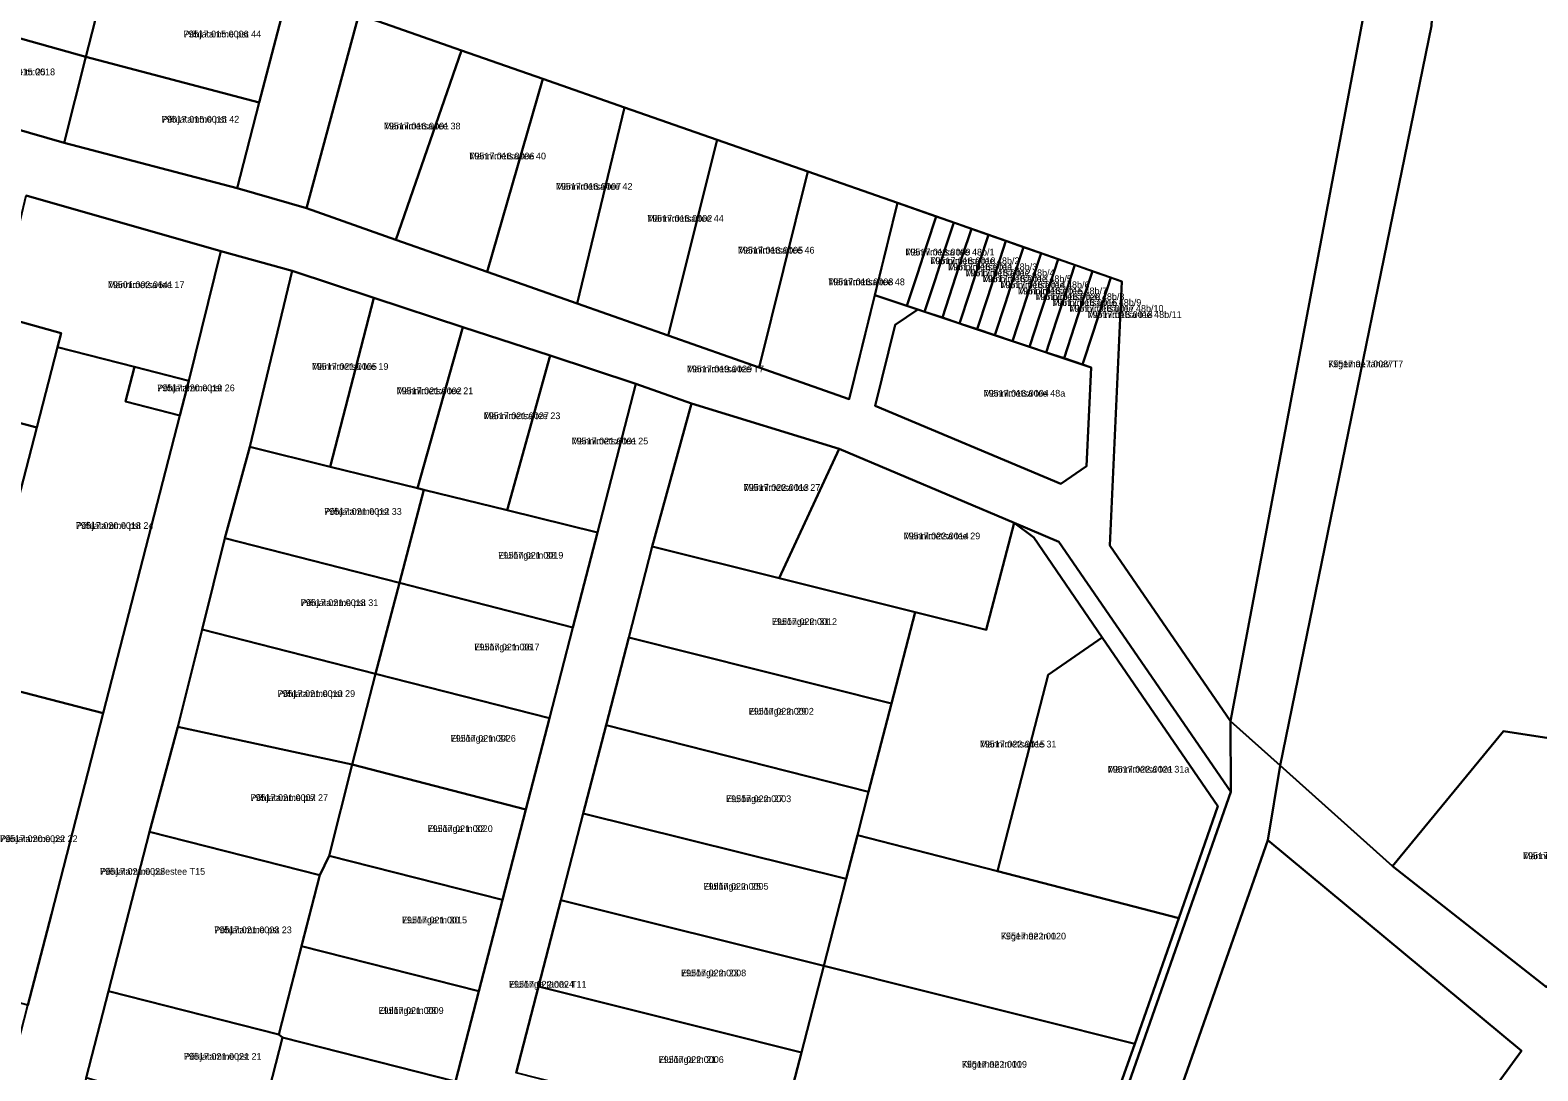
# Model space of a CAD drawing. Extents: x 643847 to 663718, y 6468443 to 6482775.
# Drawn here: x 662578.6 to 662914.3, y 6470953.9 to 6471185.7 of the extents above; entities that cross this region are included whole.
import ezdxf

# ---------------------------------------------------------------- set-up
doc = ezdxf.new("R2010")
doc.units = 0
for name, color, linetype in [('L_AADRESS', 7, 'Continuous'), ('PIIR', 7, 'Continuous'), ('TUNNUS', 7, 'Continuous')]:
    doc.layers.add(name, color=color, linetype=linetype)

msp = doc.modelspace()

# ---------------------------------------------------------------- linework, layer by layer
at = {"layer": 'PIIR'}
for points in [[(662685.5, 6471332.34), (662651.77, 6471189.13), (662640.1, 6471145.99), (662624.67, 6471150.46), (662629.59, 6471169.53), (662634.44, 6471188.3), (662639.12, 6471206.82), (662643.97, 6471225.65), (662648.76, 6471244.91), (662653.4, 6471262.83), (662658.41, 6471282.04), (662661.83, 6471295.66), (662675.17, 6471347.34), (662675.51, 6471348.74), (662680.34, 6471347.58), (662769.1, 6471504.29), (662799.23, 6471530.83), (662811.58, 6471525.71), (662778.54, 6471496.61)], [(662818.99, 6471070.9), (662821.72, 6471129.7), (662771.69, 6471147.19), (662751.75, 6471154.16), (662731.59, 6471161.21), (662710.95, 6471168.42), (662692.71, 6471174.8), (662674.6, 6471181.14), (662651.77, 6471189.13), (662685.5, 6471332.34), (662778.54, 6471496.61), (662811.58, 6471525.71), (662838.99, 6471487.53), (662880.78, 6471286.47), (662875.36, 6471188.11), (662845.88, 6471031.74)], [(662890.66, 6471186.61), (662856.92, 6471021.86), (662845.88, 6471031.74), (662875.36, 6471188.11), (662880.78, 6471286.47), (662838.99, 6471487.53), (662857.41, 6471467.13), (662896.25, 6471287.97)], [(662595.81, 6471198.58), (662590.99, 6471179.7), (662551.98, 6471190.66), (662557.49, 6471209.36)], [(662629.59, 6471169.53), (662590.99, 6471179.7), (662595.81, 6471198.58), (662634.44, 6471188.3)], [(662551.98, 6471190.66), (662590.99, 6471179.7), (662586.13, 6471160.61), (662548.51, 6471171.45)], [(662640.1, 6471145.99), (662651.77, 6471189.13), (662674.6, 6471181.14), (662660.04, 6471138.99)], [(662624.67, 6471150.46), (662586.13, 6471160.61), (662590.99, 6471179.7), (662629.59, 6471169.53)], [(662660.04, 6471138.99), (662674.6, 6471181.14), (662692.71, 6471174.8), (662680.34, 6471131.85)], [(662680.34, 6471131.85), (662692.71, 6471174.8), (662710.95, 6471168.42), (662700.35, 6471124.81)], [(662700.35, 6471124.81), (662710.95, 6471168.42), (662731.59, 6471161.21), (662720.63, 6471117.68)], [(662720.63, 6471117.68), (662731.59, 6471161.21), (662751.75, 6471154.16), (662740.91, 6471110.55)], [(662740.91, 6471110.55), (662751.75, 6471154.16), (662771.69, 6471147.19), (662760.97, 6471103.5)], [(662571.28, 6471122.14), (662577.65, 6471148.86), (662621.05, 6471136.45), (662613.89, 6471107.55), (662601.79, 6471110.68), (662584.65, 6471115.09), (662585.45, 6471118.21)], [(662780.31, 6471144.17), (662778.25, 6471137.85), (662776.07, 6471131.16), (662773.82, 6471124.28), (662766.66, 6471126.67), (662771.69, 6471147.19)], [(662784.25, 6471142.79), (662782.2, 6471136.56), (662780.02, 6471129.86), (662777.77, 6471122.95), (662776.22, 6471123.48), (662773.82, 6471124.28), (662776.07, 6471131.16), (662778.25, 6471137.85), (662780.31, 6471144.17)], [(662788.18, 6471141.42), (662786.16, 6471135.26), (662783.98, 6471128.57), (662781.72, 6471121.64), (662777.77, 6471122.95), (662780.02, 6471129.86), (662782.2, 6471136.56), (662784.25, 6471142.79)], [(662791.99, 6471140.09), (662790, 6471134), (662787.82, 6471127.32), (662785.55, 6471120.35), (662781.72, 6471121.64), (662783.98, 6471128.57), (662786.16, 6471135.26), (662788.18, 6471141.42)], [(662795.88, 6471138.73), (662793.92, 6471132.73), (662791.74, 6471126.04), (662789.46, 6471119.04), (662785.55, 6471120.35), (662787.82, 6471127.32), (662790, 6471134), (662791.99, 6471140.09)], [(662799.81, 6471137.35), (662797.89, 6471131.43), (662795.7, 6471124.74), (662793.41, 6471117.72), (662789.46, 6471119.04), (662791.74, 6471126.04), (662793.92, 6471132.73), (662795.88, 6471138.73)], [(662575.3, 6470890.56), (662567.61, 6470860.48), (662551.34, 6470864.68), (662563.73, 6470912.81), (662578.08, 6470968.51), (662583.29, 6470988.76), (662594.83, 6471033.56), (662611.89, 6471099.81), (662613.89, 6471107.55), (662621.05, 6471136.45), (662636.91, 6471132.03), (662627.47, 6471092.82), (662621.9, 6471072.53), (662616.87, 6471052.16), (662611.48, 6471030.52), (662605.15, 6471007.09), (662596.01, 6470971.61), (662591.07, 6470952.27), (662585.91, 6470932.05), (662580.7, 6470911.71)], [(662803.7, 6471136), (662801.81, 6471130.16), (662799.62, 6471123.47), (662797.33, 6471116.41), (662793.41, 6471117.72), (662795.7, 6471124.74), (662797.89, 6471131.43), (662799.81, 6471137.35)], [(662803.7, 6471136), (662807.5, 6471134.67), (662805.63, 6471128.91), (662803.44, 6471122.22), (662801.14, 6471115.14), (662797.33, 6471116.41), (662799.62, 6471123.47), (662801.81, 6471130.16)], [(662811.2, 6471133.37), (662809.35, 6471127.7), (662807.17, 6471121.01), (662804.85, 6471113.9), (662801.14, 6471115.14), (662803.44, 6471122.22), (662805.63, 6471128.91), (662807.5, 6471134.67)], [(662539.01, 6471131.37), (662571.28, 6471122.14), (662585.45, 6471118.21), (662584.65, 6471115.09), (662580.03, 6471097.18), (662533.43, 6471109.52)], [(662655.1, 6471126.05), (662645.39, 6471088.41), (662627.47, 6471092.82), (662636.91, 6471132.03)], [(662815.15, 6471131.99), (662813.33, 6471126.4), (662811.14, 6471119.7), (662808.82, 6471112.57), (662804.85, 6471113.9), (662807.17, 6471121.01), (662809.35, 6471127.7), (662811.2, 6471133.37)], [(662819.27, 6471130.56), (662817.47, 6471125.06), (662815.29, 6471118.37), (662812.95, 6471111.19), (662808.82, 6471112.57), (662811.14, 6471119.7), (662813.33, 6471126.4), (662815.15, 6471131.99)], [(662674.96, 6471119.54), (662664.82, 6471083.64), (662645.39, 6471088.41), (662655.1, 6471126.05)], [(662766.78, 6471102.01), (662771.19, 6471120), (662776.22, 6471123.48), (662814.83, 6471110.56), (662813.8, 6471088.56), (662808.07, 6471084.59)], [(662674.96, 6471119.54), (662694.34, 6471113.18), (662684.82, 6471078.72), (662666.22, 6471083.29), (662664.82, 6471083.64)], [(662611.89, 6471099.81), (662594.83, 6471033.56), (662565.58, 6471041.09), (662569.14, 6471054.87), (662574.69, 6471076.42), (662580.03, 6471097.18), (662584.65, 6471115.09), (662601.79, 6471110.68), (662599.79, 6471102.93)], [(662713.48, 6471106.89), (662704.92, 6471073.77), (662684.82, 6471078.72), (662694.34, 6471113.18)], [(662533.43, 6471109.52), (662580.03, 6471097.18), (662574.69, 6471076.42), (662528.08, 6471088.54)], [(662613.89, 6471107.55), (662611.89, 6471099.81), (662599.79, 6471102.93), (662601.79, 6471110.68)], [(662758.74, 6471092.39), (662745.4, 6471063.58), (662717.12, 6471070.62), (662725.86, 6471102.53)], [(662627.47, 6471092.82), (662645.39, 6471088.41), (662664.82, 6471083.64), (662666.22, 6471083.29), (662660.81, 6471062.59), (662621.9, 6471072.53)], [(662797.73, 6471075.93), (662791.45, 6471052.12), (662775.64, 6471056.05), (662745.4, 6471063.58), (662758.74, 6471092.39)], [(662699.43, 6471052.59), (662660.81, 6471062.59), (662666.22, 6471083.29), (662684.82, 6471078.72), (662704.92, 6471073.77)], [(662845.94, 6471016.03), (662812.98, 6470921.84), (662734.66, 6470817.44), (662731.21, 6470818.33), (662773.37, 6470874.54), (662797.23, 6470906.36), (662813.32, 6470927.8), (662814.64, 6470931.88), (662824.55, 6470959.88), (662834.36, 6470987.9), (662843.09, 6471012.84), (662817.32, 6471050.36), (662802.05, 6471072.63), (662797.73, 6471075.93), (662807.68, 6471071.73)], [(662797.73, 6471075.93), (662802.05, 6471072.63), (662817.32, 6471050.36), (662805.29, 6471042.1), (662793.98, 6470998.31), (662762.8, 6471006.37), (662765.3, 6471016.03), (662770.39, 6471035.72), (662775.64, 6471056.05), (662791.44, 6471052.12)], [(662621.9, 6471072.53), (662660.81, 6471062.59), (662655.49, 6471042.27), (662616.87, 6471052.16)], [(662717.12, 6471070.62), (662745.4, 6471063.58), (662775.64, 6471056.05), (662770.39, 6471035.72), (662711.88, 6471050.39)], [(662694.22, 6471032.43), (662655.49, 6471042.27), (662660.81, 6471062.59), (662699.43, 6471052.59)], [(662616.87, 6471052.16), (662655.49, 6471042.27), (662650.28, 6471022.12), (662611.48, 6471030.52)], [(662711.88, 6471050.39), (662770.39, 6471035.72), (662765.3, 6471016.03), (662706.82, 6471030.83)], [(662817.32, 6471050.36), (662843.09, 6471012.84), (662834.36, 6470987.9), (662793.98, 6470998.31), (662805.29, 6471042.1)], [(662594.82, 6471033.56), (662583.29, 6470988.76), (662578.08, 6470968.51), (662548.88, 6470976.2), (662552.6, 6470990.66), (662554.05, 6470996.29), (662558.13, 6471012.15), (662563.52, 6471033.08), (662565.58, 6471041.09)], [(662688.95, 6471012.08), (662650.28, 6471022.12), (662655.49, 6471042.27), (662694.22, 6471032.43)], [(662611.48, 6471030.52), (662650.28, 6471022.12), (662645.19, 6471001.77), (662643.09, 6470997.42), (662605.15, 6471007.09)], [(662706.82, 6471030.83), (662765.3, 6471016.03), (662762.81, 6471006.37), (662760.29, 6470996.6), (662701.73, 6471011.15)], [(662790.2, 6470875.32), (662744.68, 6470814.63), (662734.66, 6470817.44), (662812.98, 6470921.84), (662845.94, 6471016.03), (662845.88, 6471031.74), (662856.92, 6471021.86), (662854.21, 6471005.27), (662831.2, 6470939.55), (662829.74, 6470935.36), (662823.7, 6470918.08), (662801.58, 6470885.52)], [(662881.97, 6470999.42), (662906.67, 6471029.55), (662954.85, 6471022.1), (662944.47, 6471008.43), (662936.3, 6470997.74), (662916.24, 6470972.46)], [(662683.75, 6470991.98), (662645.19, 6471001.77), (662650.28, 6471022.12), (662688.95, 6471012.08)], [(662701.73, 6471011.15), (662760.29, 6470996.6), (662755.29, 6470977.26), (662696.74, 6470991.85)], [(662605.15, 6471007.09), (662643.09, 6470997.42), (662633.95, 6470961.93), (662596.01, 6470971.61)], [(662834.36, 6470987.9), (662824.55, 6470959.88), (662755.29, 6470977.26), (662760.29, 6470996.6), (662762.8, 6471006.37), (662793.98, 6470998.31)], [(662854.21, 6471005.27), (662910.69, 6470958.33), (662875.29, 6470909.72), (662831.2, 6470939.55)], [(662678.49, 6470971.63), (662639.02, 6470981.61), (662643.09, 6470997.42), (662645.19, 6471001.77), (662683.75, 6470991.98)], [(662696.74, 6470991.85), (662755.29, 6470977.26), (662750.31, 6470957.97), (662691.77, 6470972.68)], [(662673.27, 6470951.47), (662634.79, 6470961.3), (662633.95, 6470961.93), (662639.02, 6470981.61), (662678.49, 6470971.63)], [(662824.55, 6470959.88), (662814.64, 6470931.88), (662748.02, 6470949.1), (662750.31, 6470957.97), (662755.29, 6470977.26)], [(662596.01, 6470971.61), (662633.95, 6470961.93), (662634.79, 6470961.3), (662629.59, 6470941.03), (662591.07, 6470952.27)], [(662691.77, 6470972.68), (662750.31, 6470957.97), (662745.3, 6470938.56), (662686.78, 6470953.38)], [(662668.04, 6470931.24), (662629.59, 6470941.03), (662634.79, 6470961.3), (662673.27, 6470951.47)]]:
    msp.add_lwpolyline(points, close=True, dxfattribs=at)
for points in [[(662954.85, 6471022.1), (662906.67, 6471029.55), (662881.97, 6470999.42), (662856.92, 6471021.86), (662890.66, 6471186.61), (662896.25, 6471287.97), (662857.41, 6471467.13), (662900.41, 6471434.95), (663007.84, 6471338.43)], [(662548.51, 6471171.45), (662586.13, 6471160.61), (662624.67, 6471150.46), (662640.1, 6471145.99), (662660.04, 6471138.99), (662680.34, 6471131.85), (662700.35, 6471124.81), (662720.63, 6471117.68), (662740.91, 6471110.55), (662760.97, 6471103.5), (662766.66, 6471126.67), (662773.82, 6471124.28), (662776.22, 6471123.48), (662771.19, 6471120), (662766.78, 6471102.01), (662808.07, 6471084.59), (662813.8, 6471088.56), (662814.83, 6471110.56), (662812.95, 6471111.19), (662815.29, 6471118.37), (662817.47, 6471125.06), (662819.27, 6471130.56), (662821.72, 6471129.7), (662818.99, 6471070.9), (662845.88, 6471031.74), (662845.94, 6471016.03), (662807.68, 6471071.73), (662797.73, 6471075.93), (662758.74, 6471092.39), (662725.86, 6471102.53), (662713.48, 6471106.89), (662694.34, 6471113.18), (662674.96, 6471119.54), (662655.1, 6471126.05), (662636.91, 6471132.03), (662621.05, 6471136.45), (662577.65, 6471148.86)], [(662673.27, 6470951.47), (662678.49, 6470971.63), (662683.75, 6470991.98), (662688.95, 6471012.08), (662694.22, 6471032.43), (662699.43, 6471052.59), (662704.92, 6471073.77), (662713.48, 6471106.89), (662725.86, 6471102.53), (662717.12, 6471070.62), (662711.88, 6471050.39), (662706.82, 6471030.83), (662701.73, 6471011.15), (662696.74, 6470991.85), (662691.77, 6470972.68), (662686.78, 6470953.38)], [(662927.56, 6470863.3), (662893.97, 6470890.22), (662890.4, 6470893.08), (662872.6, 6470906.04), (662875.29, 6470909.72), (662910.69, 6470958.33), (662854.21, 6471005.27), (662856.92, 6471021.86), (662881.97, 6470999.42), (662916.24, 6470972.46)]]:
    msp.add_lwpolyline(points, dxfattribs=at)

# ---------------------------------------------------------------- texts
at = {"layer": 'L_AADRESS'}
for s, p in [('Põhjatamme pst 44', (662612.72, 6471184.05)), ('Arukase tn 25', (662569.61, 6471175.63)), ('Põhjatamme pst 42', (662607.85, 6471165.08)), ('Männimetsa tee 38', (662657.35, 6471163.56)), ('Männimetsa tee 40', (662676.38, 6471156.88)), ('Männimetsa tee 42', (662695.65, 6471150.12)), ('Männimetsa tee 44', (662715.97, 6471142.99)), ('Männimetsa tee 46', (662736.19, 6471135.91)), ('Männimetsa tee 48b/1', (662773.48, 6471135.48)), ('Männimetsa tee 48b/2', (662779.04, 6471133.55)), ('Männimetsa tee 48b/3', (662782.98, 6471132.2)), ('Männimetsa tee 48b/4', (662786.86, 6471130.87)), ('Männimetsa tee 17', (662595.87, 6471128.21)), ('Männimetsa tee 48', (662756.3, 6471128.86)), ('Männimetsa tee 48b/5', (662790.71, 6471129.54)), ('Männimetsa tee 48b/6', (662794.64, 6471128.2)), ('Männimetsa tee 48b/7', (662798.55, 6471126.83)), ('Männimetsa tee 48b/8', (662802.41, 6471125.55)), ('Männimetsa tee 48b/9', (662806.17, 6471124.26)), ('Männimetsa tee 48b/10', (662810, 6471122.94)), ('Männimetsa tee 48b/11', (662814.05, 6471121.57)), ('Männimetsa tee 19', (662641.29, 6471110.01)), ('Kiigemäe tänav T7', (662867.62, 6471110.58)), ('Männimetsa tee T7', (662724.82, 6471109.46)), ('Põhjatamme pst 26', (662606.84, 6471105.24)), ('Männimetsa tee 21', (662660.18, 6471104.58)), ('Männimetsa tee 48a', (662790.9, 6471104.04)), ('Männimetsa tee 23', (662679.58, 6471099.02)), ('Männimetsa tee 25', (662699.15, 6471093.4)), ('Männimetsa tee 27', (662737.47, 6471083.05)), ('Põhjatamme pst 33', (662644.04, 6471077.71)), ('Põhjatamme pst 24', (662588.73, 6471074.58)), ('Männimetsa tee 29', (662773.09, 6471072.26)), ('Elulõnga tn 38', (662682.81, 6471067.94)), ('Põhjatamme pst 31', (662638.81, 6471057.4)), ('Elulõnga tn 31', (662743.75, 6471053.17)), ('Elulõnga tn 36', (662677.49, 6471047.51)), ('Põhjatamme pst 29', (662633.65, 6471037.14)), ('Elulõnga tn 29', (662738.59, 6471033.21)), ('Elulõnga tn 34', (662672.22, 6471027.17)), ('Männimetsa tee 31', (662790.06, 6471025.89)), ('Männimetsa tee 31a', (662818.54, 6471020.29)), ('Põhjatamme pst 27', (662627.63, 6471013.97)), ('Elulõnga tn 27', (662733.55, 6471013.71)), ('Elulõnga tn 32', (662667.08, 6471007.05)), ('Põhjatamme pst 22', (662571.85, 6471004.81)), ('Männimetsa tee 50', (662911.03, 6471001.01)), ('Põhjatamme puiestee T15', (662594.12, 6470997.53)), ('Elulõnga tn 25', (662728.51, 6470994.21)), ('Elulõnga tn 30', (662661.36, 6470986.7)), ('Põhjatamme pst 23', (662619.55, 6470984.51)), ('Kiigemäe tn 12', (662794.75, 6470983.12)), ('Elulõnga tänav T11', (662685.19, 6470972.39)), ('Elulõnga tn 23', (662723.52, 6470974.91)), ('Elulõnga tn 28', (662656.15, 6470966.54)), ('Põhjatamme pst 21', (662612.81, 6470956.32)), ('Elulõnga tn 21', (662718.53, 6470955.62)), ('Kiigemäe tn 10', (662786.05, 6470954.57))]:
    msp.add_text(s, height=1.5, dxfattribs=at).set_placement(p)
at = {"layer": 'TUNNUS'}
for s, p in [('79517:015:0006', (662612.72, 6471184.05)), ('79517:015:0018', (662569.61, 6471175.63)), ('79517:015:0015', (662607.85, 6471165.08)), ('79517:016:0001', (662657.35, 6471163.56)), ('79517:016:0006', (662676.38, 6471156.88)), ('79517:016:0007', (662695.65, 6471150.12)), ('79517:016:0002', (662715.97, 6471142.99)), ('79517:016:0005', (662736.19, 6471135.91)), ('79517:016:0009', (662773.48, 6471135.48)), ('79517:016:0010', (662779.04, 6471133.55)), ('79517:016:0011', (662782.98, 6471132.2)), ('79517:016:0012', (662786.86, 6471130.87)), ('79501:002:0641', (662595.87, 6471128.21)), ('79517:016:0008', (662756.3, 6471128.86)), ('79517:016:0013', (662790.71, 6471129.54)), ('79517:016:0014', (662794.64, 6471128.2)), ('79517:016:0015', (662798.55, 6471126.83)), ('79517:016:0020', (662802.41, 6471125.55)), ('79517:016:0016', (662806.17, 6471124.26)), ('79517:016:0017', (662810, 6471122.94)), ('79517:016:0018', (662814.05, 6471121.57)), ('79517:021:0005', (662641.29, 6471110.01)), ('79517:017:0037', (662867.62, 6471110.58)), ('79517:019:0029', (662724.82, 6471109.46)), ('79517:020:0019', (662606.84, 6471105.24)), ('79517:021:0002', (662660.18, 6471104.58)), ('79517:016:0004', (662790.9, 6471104.04)), ('79517:021:0027', (662679.58, 6471099.02)), ('79517:021:0001', (662699.15, 6471093.4)), ('79517:022:0013', (662737.47, 6471083.05)), ('79517:021:0012', (662644.04, 6471077.71)), ('79517:020:0018', (662588.73, 6471074.58)), ('79517:022:0014', (662773.09, 6471072.26)), ('79517:021:0019', (662682.81, 6471067.94)), ('79517:021:0018', (662638.81, 6471057.4)), ('79517:022:0012', (662743.75, 6471053.17)), ('79517:021:0017', (662677.49, 6471047.51)), ('79517:021:0010', (662633.65, 6471037.14)), ('79517:022:0002', (662738.59, 6471033.21)), ('79517:021:0026', (662672.22, 6471027.17)), ('79517:022:0015', (662790.06, 6471025.89)), ('79517:022:0021', (662818.54, 6471020.29)), ('79517:021:0007', (662627.63, 6471013.97)), ('79517:022:0003', (662733.55, 6471013.71)), ('79517:021:0020', (662667.08, 6471007.05)), ('79517:020:0022', (662571.85, 6471004.81)), ('79517:017:0013', (662911.03, 6471001.01)), ('79517:021:0028', (662594.12, 6470997.53)), ('79517:022:0005', (662728.51, 6470994.21)), ('79517:021:0015', (662661.36, 6470986.7)), ('79517:021:0003', (662619.55, 6470984.51)), ('79517:022:0020', (662794.75, 6470983.12)), ('79517:022:0024', (662685.19, 6470972.39)), ('79517:022:0008', (662723.52, 6470974.91)), ('79517:021:0009', (662656.15, 6470966.54)), ('79517:021:0021', (662612.81, 6470956.32)), ('79517:022:0006', (662718.53, 6470955.62)), ('79517:022:0019', (662786.05, 6470954.57))]:
    msp.add_text(s, height=1.5, dxfattribs=at).set_placement(p)

doc.saveas('drawing.dxf')
